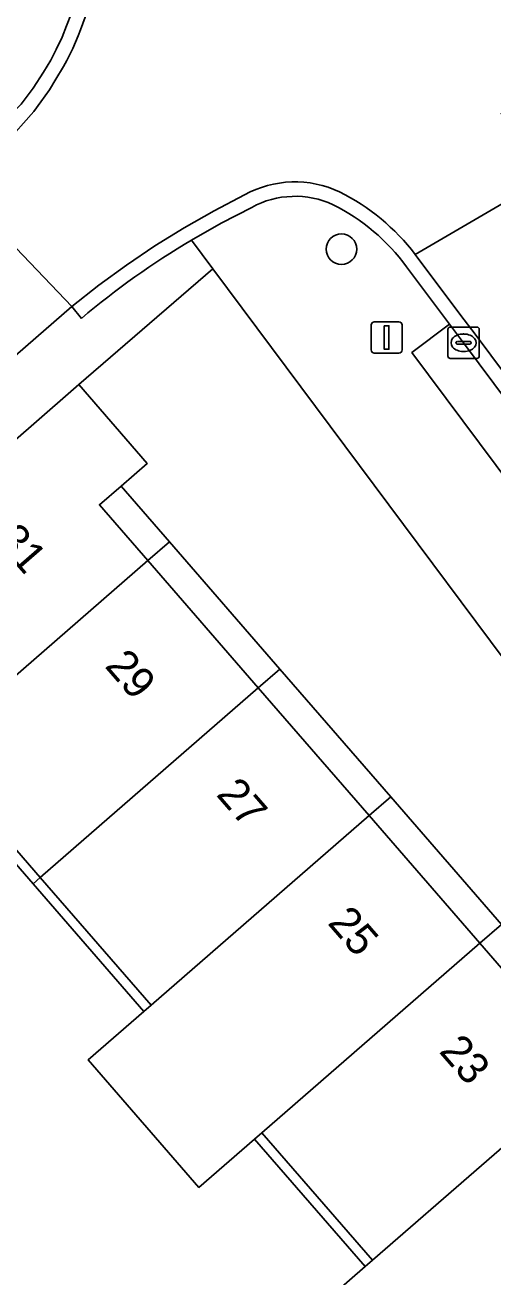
# Model space of a CAD drawing. Extents: x 155887 to 156869, y 383880 to 384678.
# Drawn here: x 156733.45 to 156748.42, y 384371.31 to 384411.31 of the extents above; entities that cross this region are included whole.
import ezdxf

# ---------------------------------------------------------------- set-up
doc = ezdxf.new("R2010")
doc.units = 0
for name, color, linetype in [('IMGEO_Boom', 7, 'Continuous'), ('IMGEO_Erf', 7, 'Continuous'), ('IMGEO_Kolk', 7, 'Continuous'), ('IMGEO_Lichtmast', 7, 'Continuous'), ('IMGEO_Pand', 7, 'Continuous'), ('IMGEO_Pand_nummerreeks', 7, 'Continuous'), ('IMGEO_Pand_overbouw', 7, 'Continuous'), ('IMGEO_Parkeervlak_open', 7, 'Continuous'), ('IMGEO_Rijbaan_lokaal_gesloten', 7, 'Continuous'), ('IMGEO_Rijbaan_lokaal_open', 7, 'Continuous'), ('IMGEO_Voetpad_open', 7, 'Continuous')]:
    doc.layers.add(name, color=color, linetype=linetype)

msp = doc.modelspace()

# ---------------------------------------------------------------- linework, layer by layer
at = {"layer": 'IMGEO_Boom'}
msp.add_circle((156743.571, 384404.148), 0.489, dxfattribs=at)
at = {"layer": 'IMGEO_Erf'}
msp.add_lwpolyline([(156739.458, 384403.524), (156735.17, 384399.827), (156737.353, 384397.296), (156736.522, 384396.58), (156735.831, 384395.984), (156737.379, 384394.202), (156740.913, 384390.132), (156744.458, 384386.051), (156747.998, 384381.974), (156751.536, 384377.9), (156755.076, 384373.824), (156755.764, 384374.422), (156756.736, 384375.266), (156756.946, 384375.025), (156756.886, 384374.972), (156758.62, 384372.975), (156757.708, 384372.183), (156757.02, 384371.585), (156758.614, 384369.75), (156762.155, 384365.673), (156765.876, 384361.388), (156761.588, 384357.646), (156762.132, 384357.02), (156769.416, 384363.397)], close=True, dxfattribs=at)
msp.add_lwpolyline([(156742.069, 384369.674), (156744.332, 384371.643), (156744.57, 384371.85), (156741.03, 384375.922), (156740.794, 384375.717), (156739.015, 384374.172), (156735.474, 384378.25), (156737.253, 384379.795), (156737.486, 384379.997), (156733.939, 384384.076), (156730.403, 384388.143)], dxfattribs=at)
at = {"layer": 'IMGEO_Kolk'}
for p, q in [((156746.976, 384400.732), (156746.976, 384401.584)), ((156747.051, 384401.658), (156747.903, 384401.658)), ((156747.464, 384401.438), (156747.489, 384401.438)), ((156747.977, 384401.584), (156747.977, 384400.732)), ((156747.235, 384401.152), (156747.235, 384401.164)), ((156747.673, 384401.115), (156747.275, 384401.115)), ((156747.278, 384401.201), (156747.676, 384401.201)), ((156747.719, 384401.164), (156747.719, 384401.152)), ((156747.903, 384400.658), (156747.051, 384400.658)), ((156747.487, 384400.878), (156747.462, 384400.878))]:
    msp.add_line(p, q, dxfattribs=at)
for points in [[(156746.976, 384400.732), (156746.976, 384401.584)], [(156747.051, 384401.658), (156747.903, 384401.658)], [(156747.977, 384401.584), (156747.977, 384400.732)], [(156747.903, 384400.658), (156747.051, 384400.658)]]:
    msp.add_lwpolyline(points, dxfattribs=at)
for centre, radius, start, end in [((156747.053, 384401.582), 0.0765, 91.552, 178.448), ((156747.053, 384401.582), 0.0765, 91.552, 178.448), ((156747.901, 384401.582), 0.0765, 1.552, 88.448), ((156747.901, 384401.582), 0.0765, 1.552, 88.448), ((156747.275, 384401.161), 0.0403, 85.8775, 175.7526), ((156747.272, 384401.151), 0.0366, 178.938, 274.7102), ((156747.676, 384401.158), 0.043, 264.8664, 352.4533), ((156747.68, 384401.163), 0.0386, 1.7309, 96.639), ((156747.053, 384400.734), 0.0765, 181.552, 268.448), ((156747.053, 384400.734), 0.0765, 181.552, 268.448), ((156747.901, 384400.734), 0.0765, 271.552, 358.448), ((156747.901, 384400.734), 0.0765, 271.552, 358.448)]:
    msp.add_arc(centre, radius, start, end, dxfattribs=at)
for centre, major_axis, ratio, start_param, end_param in [((156747.463, 384401.158), (-0.387, 0.002), 0.722429, 4.712389, 7.853982), ((156747.488, 384401.158), (-0.39, 0.002), 0.717154, 1.570796, 4.712389)]:
    msp.add_ellipse(centre, major_axis=major_axis, ratio=ratio, start_param=start_param, end_param=end_param, dxfattribs=at)
at = {"layer": 'IMGEO_Lichtmast'}
for p, q in [((156744.621, 384401.827), (156745.411, 384401.827)), ((156745.411, 384401.827), (156744.621, 384401.827)), ((156744.521, 384400.927), (156744.521, 384401.727)), ((156744.521, 384401.727), (156744.521, 384400.927)), ((156745.511, 384401.727), (156745.511, 384400.927)), ((156745.511, 384400.927), (156745.511, 384401.727)), ((156745.411, 384400.827), (156744.621, 384400.827)), ((156744.621, 384400.827), (156745.411, 384400.827))]:
    msp.add_line(p, q, dxfattribs=at)
msp.add_lwpolyline([(156744.941, 384401.702), (156745.091, 384401.702), (156745.091, 384400.952), (156744.941, 384400.952), (156744.941, 384401.702)], dxfattribs=at)
for centre, start, end in [((156744.621, 384401.727), 90, 180), ((156744.621, 384401.727), 90, 180), ((156745.411, 384401.727), 0, 90), ((156745.411, 384401.727), 360, 90), ((156744.621, 384400.927), 180, 270), ((156744.621, 384400.927), 180, 270), ((156745.411, 384400.927), 270, 0), ((156745.411, 384400.927), 270, 0)]:
    msp.add_arc(centre, 0.1, start, end, dxfattribs=at)
at = {"layer": 'IMGEO_Pand'}
for points in [[(156737.379, 384394.202), (156735.831, 384395.984), (156736.522, 384396.58), (156737.353, 384397.296), (156735.17, 384399.827), (156733.65, 384398.496), (156726.675, 384392.431), (156726.45, 384392.235), (156724.401, 384390.453), (156728.034, 384386.275), (156730.08, 384388.054), (156730.175, 384387.945), (156730.403, 384388.143)], [(156733.939, 384384.076), (156740.913, 384390.132), (156737.379, 384394.202), (156730.403, 384388.143)], [(156733.939, 384384.076), (156737.486, 384379.997), (156744.458, 384386.051), (156740.913, 384390.132)], [(156747.998, 384381.974), (156744.458, 384386.051), (156737.486, 384379.997), (156737.253, 384379.795), (156735.474, 384378.25), (156739.015, 384374.172), (156740.794, 384375.717), (156741.03, 384375.922)], [(156747.998, 384381.974), (156741.03, 384375.922), (156744.57, 384371.85), (156751.536, 384377.9)], [(156755.076, 384373.824), (156751.536, 384377.9), (156744.57, 384371.85), (156744.332, 384371.643), (156742.069, 384369.674), (156745.608, 384365.6), (156747.872, 384367.566), (156748.113, 384367.775)]]:
    msp.add_lwpolyline(points, close=True, dxfattribs=at)
at = {"layer": 'IMGEO_Pand_overbouw'}
for points in [[(156737.379, 384394.202), (156738.068, 384394.8), (156736.522, 384396.58), (156735.831, 384395.984)], [(156737.379, 384394.202), (156740.913, 384390.132), (156741.602, 384390.73), (156738.068, 384394.8)], [(156744.458, 384386.051), (156745.146, 384386.649), (156741.602, 384390.73), (156740.913, 384390.132)], [(156730.403, 384388.143), (156730.175, 384387.945), (156733.709, 384383.876), (156733.939, 384384.076)], [(156747.998, 384381.974), (156748.687, 384382.572), (156745.146, 384386.649), (156744.458, 384386.051)], [(156733.939, 384384.076), (156733.709, 384383.876), (156737.253, 384379.795), (156737.486, 384379.997)], [(156747.998, 384381.974), (156751.536, 384377.9), (156752.224, 384378.498), (156748.687, 384382.572)], [(156744.57, 384371.85), (156741.03, 384375.922), (156740.794, 384375.717), (156744.332, 384371.643)]]:
    msp.add_lwpolyline(points, close=True, dxfattribs=at)
at = {"layer": 'IMGEO_Parkeervlak_open'}
msp.add_lwpolyline([(156770.849, 384369.836), (156770.645, 384370.133), (156747.476, 384401.157), (156747.025, 384401.747), (156745.828, 384400.844), (156769.662, 384368.937)], close=True, dxfattribs=at)
at = {"layer": 'IMGEO_Rijbaan_lokaal_gesloten'}
for points in [[(156734.685, 384409.979), (156734.442, 384409.577), (156734.239, 384409.241), (156733.956, 384408.854), (156733.729, 384408.545), (156733.405, 384408.173), (156733.162, 384407.895), (156732.788, 384407.536), (156732.539, 384407.297), (156732.091, 384406.936), (156731.867, 384406.756), (156731.151, 384406.275), (156734.945, 384402.314), (156735.808, 384402.994), (156736.696, 384403.642), (156737.608, 384404.255), (156738.542, 384404.834), (156739.498, 384405.376), (156740.473, 384405.883)], [(156745.932, 384403.976), (156749.769, 384406.211), (156749.279, 384407.082), (156748.682, 384408.506)], [(156659.148, 384336.415), (156734.945, 384402.314), (156731.151, 384406.275), (156730.938, 384406.101), (156730.745, 384405.943), (156716.733, 384393.66), (156694.414, 384374.326), (156693.59, 384373.623), (156691.155, 384371.506), (156689.151, 384369.782)], [(156749.769, 384406.211), (156745.932, 384403.976), (156747.392, 384402.024), (156747.843, 384401.434), (156769.219, 384372.811), (156772.996, 384375.56), (156772.263, 384376.265)]]:
    msp.add_lwpolyline(points, dxfattribs=at)
for centre, radius, start, end in [((156725.91, 384414.748), 9.987, 331.4762, 11.083), ((156742.086, 384402.946), 3.351, 64.8116, 118.7694), ((156740.423, 384399.78), 6.925, 37.2932, 63.5068)]:
    msp.add_arc(centre, radius, start, end, dxfattribs=at)
at = {"layer": 'IMGEO_Rijbaan_lokaal_open'}
for points in [[(156734.938, 384411.69), (156734.779, 384411.282), (156734.64, 384410.925), (156734.444, 384410.529), (156734.277, 384410.189), (156734.044, 384409.807), (156733.709, 384409.291), (156733.327, 384408.778), (156732.559, 384408.032), (156730.912, 384406.668), (156731.151, 384406.275), (156731.867, 384406.756), (156732.091, 384406.936), (156732.539, 384407.297), (156732.788, 384407.536), (156733.162, 384407.895), (156733.405, 384408.173), (156733.729, 384408.545), (156733.956, 384408.854), (156734.239, 384409.241), (156734.442, 384409.577), (156734.685, 384409.979)], [(156740.473, 384405.883), (156739.498, 384405.376), (156738.542, 384404.834), (156737.608, 384404.255), (156736.696, 384403.642), (156735.808, 384402.994), (156734.945, 384402.314), (156735.253, 384401.937)], [(156738.775, 384404.439), (156739.728, 384404.981), (156740.702, 384405.483)], [(156771.019, 384370.401), (156769.219, 384372.811), (156747.843, 384401.434), (156747.392, 384402.024), (156745.932, 384403.976)], [(156745.652, 384403.582), (156747.025, 384401.747), (156747.476, 384401.157), (156770.645, 384370.133), (156770.849, 384369.836)]]:
    msp.add_lwpolyline(points, dxfattribs=at)
for centre, radius, start, end in [((156725.91, 384414.748), 9.987, 331.4762, 11.083), ((156742.086, 384402.946), 3.351, 64.8116, 118.7694), ((156742.086, 384402.95), 2.887, 65.0898, 118.6552), ((156740.423, 384399.78), 6.925, 37.2932, 63.5068), ((156740.429, 384399.785), 6.458, 36.0172, 63.5801), ((156752.395, 384381.537), 26.646, 120.7397, 130.0396)]:
    msp.add_arc(centre, radius, start, end, dxfattribs=at)
at = {"layer": 'IMGEO_Voetpad_open'}
for points in [[(156731.05, 384414.782), (156726.923, 384411.201), (156727.942, 384410.062), (156730.912, 384406.668), (156732.559, 384408.032), (156733.327, 384408.778), (156733.709, 384409.291), (156734.044, 384409.807), (156734.277, 384410.189), (156734.444, 384410.529), (156734.64, 384410.925), (156734.779, 384411.282), (156734.938, 384411.69)], [(156740.702, 384405.483), (156739.728, 384404.981), (156738.775, 384404.439), (156739.458, 384403.524), (156769.416, 384363.397), (156770.154, 384362.708)], [(156714.095, 384381.542), (156716.779, 384383.841), (156718.281, 384385.128), (156724.401, 384390.453), (156726.45, 384392.235), (156726.675, 384392.431), (156733.65, 384398.496), (156735.17, 384399.827), (156739.458, 384403.524), (156738.775, 384404.439)], [(156745.828, 384400.844), (156747.025, 384401.747), (156745.652, 384403.582)], [(156735.253, 384401.937), (156734.945, 384402.314), (156659.148, 384336.415)], [(156770.849, 384369.836), (156769.662, 384368.937), (156745.828, 384400.844)]]:
    msp.add_lwpolyline(points, dxfattribs=at)
for centre, radius, start, end in [((156742.086, 384402.95), 2.887, 65.0898, 118.6552), ((156740.429, 384399.785), 6.458, 36.0172, 63.5801), ((156752.395, 384381.537), 26.646, 120.7397, 130.0396)]:
    msp.add_arc(centre, radius, start, end, dxfattribs=at)

# ---------------------------------------------------------------- texts
at = {"layer": 'IMGEO_Pand_nummerreeks'}
for s, rotation, p in [('31', 310.972, (156732.488, 384394.832)), ('29', 310.9723, (156735.977, 384390.815)), ('27', 310.9723, (156739.54, 384386.712)), ('25', 310.972, (156743.103, 384382.608)), ('23', 310.9723, (156746.666, 384378.507))]:
    msp.add_text(s, height=1, rotation=rotation, dxfattribs=at).set_placement(p)

doc.saveas('drawing.dxf')
